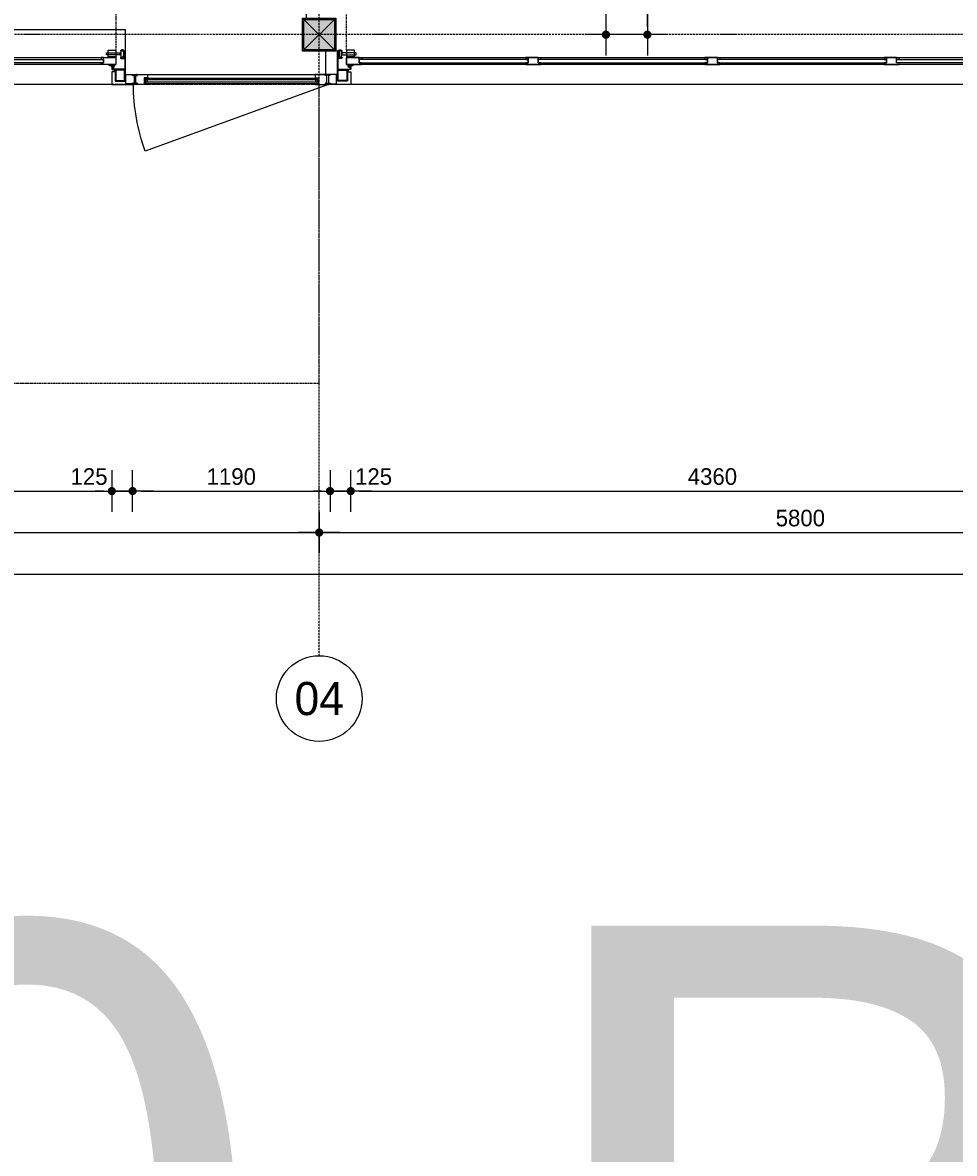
# Model space of a CAD drawing. Header units: millimetres. Extents: x -297000 to 504135, y -166520 to 252050.
# Tile 317 of 416: x 27937 to 33554, y 2684 to 9498. Entities that reach past the tile are written whole.
import ezdxf
from ezdxf.enums import TextEntityAlignment as Align
from ezdxf.lldxf.tags import DXFTag

# ---------------------------------------------------------------- set-up
doc = ezdxf.new("R2010")
doc.units = ezdxf.units.MM
doc.header["$MEASUREMENT"] = 0
for name, pattern in [('ACAD_ISO10W100', [18, 12, -3, 0, -3]), ('CENTER', [50.8, 31.75, -6.35, 6.35, -6.35]), ('HIDDEN', [0.375, 0.25, -0.125])]:
    doc.linetypes.add(name, pattern=pattern)
doc.layers.get('Defpoints').update_dxf_attribs({"color": 6})
doc.layers.add('000_FRAME_N', color=30, linetype='Continuous', plot=False)
for name, color, linetype in [('010_D0050_D', 1, 'Continuous'), ('040_AXPRI_B', 9, 'CENTER'), ('210_WALEX_E', 2, 'Continuous'), ('210_WALEX_G', 2, 'Continuous'), ('299_CONCR_H', 251, 'Continuous'), ('299_STEEL_G', 3, 'Continuous'), ('310_WINDO_E', 1, 'Continuous'), ('320_DOORS_G', 2, 'Continuous')]:
    doc.layers.add(name, color=color, linetype=linetype)
doc.styles.add('VMX 2 MEDIUM 0', font='unvr55w.TTF', dxfattribs={"height": 2})
doc.styles.add('VMX 2 MEDIUM 50', font='unvr55w.TTF', dxfattribs={"height": 100})
doc.styles.add('VMX 3 BIG 1', font='unvr55w.TTF', dxfattribs={"height": 4})
doc.styles.add('VMX 4 GIANT 50', font='unvr55w.TTF', dxfattribs={"height": 300})
tags = doc.linetypes.add('SMALL', pattern=[0.19, 0.125, -0.065]).pattern_tags.tags
tags[6:7] = [DXFTag(74, 4), DXFTag(75, 0), DXFTag(340, '0'), DXFTag(46, 1.0), DXFTag(50, 0.0), DXFTag(44, 0.0), DXFTag(45, 0.0)]
tags[4:5] = [DXFTag(74, 4), DXFTag(75, 0), DXFTag(340, '0'), DXFTag(46, 1.0), DXFTag(50, 0.0), DXFTag(44, 0.0), DXFTag(45, 0.0)]
doc.dimstyles.new('VMX 50', dxfattribs={"dimscale": 50, "dimtxt": 1, "dimasz": 1, "dimexe": 2, "dimexo": 2, "dimgap": 0.7, "dimtad": 1, "dimdec": 0, "dimdsep": 46, "dimtxsty": 'VMX 2 MEDIUM 50', "dimblk1": 'VMX-DIM-ARROW', "dimblk2": 'VMX-DIM-ARROW', "dimsah": 1, "dimcen": 1, "dimdle": 2, "dimse1": 1, "dimse2": 1, "dimclrd": 256, "dimclre": 256, "dimclrt": 256, "dimadec": 0, "dimazin": 0, "dimtm": 1e-09, "dimtfac": 1, "dimtdec": 0, "dimtmove": 2, "dimatfit": 2, "dimldrblk": 'VMX-DIM-ARROW', "dimfxl": 0, "dimtolj": 2, "dimlwd": -1, "dimarcsym": 0})

# ---------------------------------------------------------------- blocks, each defined once
blk = doc.blocks.new('VMX-DIM-ARROW')
h = blk.add_hatch(color=256)
edge = h.paths.add_edge_path()
edge.add_arc((0, 0), 0.5, 0, 360)
for p, q in [((0, 2.5), (0, -2.5)), ((-2.5, 0), (2.5, 0))]:
    blk.add_line(p, q)
blk = doc.blocks.new('*D42')
at = {"layer": '010_D0050_D'}
blk.add_line((24165, 6675), (28425, 6675), dxfattribs=at)
at = {"layer": 'Defpoints', "color": 0}
for p in [(24115, 9163), (28475, 9125), (28475, 6675)]:
    blk.add_point(p, dxfattribs=at)
at = {"layer": '010_D0050_D', "xscale": 50, "yscale": 50, "zscale": 50, "rotation": 180}
blk.add_blockref('VMX-DIM-ARROW', (24115, 6675), dxfattribs=at)
at = {"layer": '010_D0050_D', "xscale": 50, "yscale": 50, "zscale": 50}
blk.add_blockref('VMX-DIM-ARROW', (28475, 6675), dxfattribs=at)
at = {"layer": '010_D0050_D', "insert": (26295, 6761.9), "char_height": 100, "attachment_point": 5, "style": 'VMX 2 MEDIUM 50'}
blk.add_mtext('\\A2;4360', dxfattribs=at)
blk = doc.blocks.new('*D43')
at = {"layer": '010_D0050_D'}
for p, q in [((28425, 6675), (28375, 6675)), ((28475, 6675), (28600, 6675)), ((28650, 6675), (28700, 6675))]:
    blk.add_line(p, q, dxfattribs=at)
at = {"layer": 'Defpoints', "color": 0}
for p in [(28475, 9125), (28600, 9125), (28600, 6675)]:
    blk.add_point(p, dxfattribs=at)
at = {"layer": '010_D0050_D', "xscale": 50, "yscale": 50, "zscale": 50}
blk.add_blockref('VMX-DIM-ARROW', (28475, 6675), dxfattribs=at)
at = {"layer": '010_D0050_D', "xscale": 50, "yscale": 50, "zscale": 50, "rotation": 180}
blk.add_blockref('VMX-DIM-ARROW', (28600, 6675), dxfattribs=at)
at = {"layer": '010_D0050_D', "insert": (28337.5, 6761.9), "char_height": 100, "attachment_point": 5, "style": 'VMX 2 MEDIUM 50'}
blk.add_mtext('\\A2;125', dxfattribs=at)
blk = doc.blocks.new('*D44')
at = {"layer": '010_D0050_D'}
blk.add_line((28650, 6675), (29740, 6675), dxfattribs=at)
at = {"layer": 'Defpoints', "color": 0}
for p in [(28600, 9125), (29790, 9125), (29790, 6675)]:
    blk.add_point(p, dxfattribs=at)
at = {"layer": '010_D0050_D', "xscale": 50, "yscale": 50, "zscale": 50, "rotation": 180}
blk.add_blockref('VMX-DIM-ARROW', (28600, 6675), dxfattribs=at)
at = {"layer": '010_D0050_D', "xscale": 50, "yscale": 50, "zscale": 50}
blk.add_blockref('VMX-DIM-ARROW', (29790, 6675), dxfattribs=at)
at = {"layer": '010_D0050_D', "insert": (29195, 6761.9), "char_height": 100, "attachment_point": 5, "style": 'VMX 2 MEDIUM 50'}
blk.add_mtext('\\A2;1190', dxfattribs=at)
blk = doc.blocks.new('*D45')
at = {"layer": '010_D0050_D'}
for p, q in [((29740, 6675), (29690, 6675)), ((29790, 6675), (29915, 6675)), ((29965, 6675), (30015, 6675))]:
    blk.add_line(p, q, dxfattribs=at)
at = {"layer": 'Defpoints', "color": 0}
for p in [(29915, 9163), (29790, 9125), (29915, 6675)]:
    blk.add_point(p, dxfattribs=at)
at = {"layer": '010_D0050_D', "xscale": 50, "yscale": 50, "zscale": 50}
blk.add_blockref('VMX-DIM-ARROW', (29790, 6675), dxfattribs=at)
at = {"layer": '010_D0050_D', "xscale": 50, "yscale": 50, "zscale": 50, "rotation": 180}
blk.add_blockref('VMX-DIM-ARROW', (29915, 6675), dxfattribs=at)
at = {"layer": '010_D0050_D', "insert": (30052.5, 6761.9), "char_height": 100, "attachment_point": 5, "style": 'VMX 2 MEDIUM 50'}
blk.add_mtext('\\A2;125', dxfattribs=at)
blk = doc.blocks.new('*D46')
at = {"layer": '010_D0050_D'}
blk.add_line((29965, 6675), (34225, 6675), dxfattribs=at)
at = {"layer": 'Defpoints', "color": 0}
for p in [(29915, 9163), (34275, 9163), (34275, 6675)]:
    blk.add_point(p, dxfattribs=at)
at = {"layer": '010_D0050_D', "xscale": 50, "yscale": 50, "zscale": 50, "rotation": 180}
blk.add_blockref('VMX-DIM-ARROW', (29915, 6675), dxfattribs=at)
at = {"layer": '010_D0050_D', "xscale": 50, "yscale": 50, "zscale": 50}
blk.add_blockref('VMX-DIM-ARROW', (34275, 6675), dxfattribs=at)
at = {"layer": '010_D0050_D', "insert": (32095, 6761.9), "char_height": 100, "attachment_point": 5, "style": 'VMX 2 MEDIUM 50'}
blk.add_mtext('\\A2;4360', dxfattribs=at)
blk = doc.blocks.new('*D210')
at = {"layer": '010_D0050_D'}
blk.add_line((31452.9, 10695), (31452.9, 9475), dxfattribs=at)
at = {"layer": 'Defpoints', "color": 0}
for p in [(29775, 10745), (29725, 9425), (31452.9, 9425)]:
    blk.add_point(p, dxfattribs=at)
at = {"layer": '010_D0050_D', "xscale": 50, "yscale": 50, "zscale": 50}
for p, rotation in [((31452.9, 10745), 89.99851702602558), ((31452.9, 9425), 269.9985170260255)]:
    blk.add_blockref('VMX-DIM-ARROW', p, dxfattribs=dict(at, rotation=rotation))
at = {"layer": '010_D0050_D', "insert": (31366, 10085), "char_height": 100, "attachment_point": 5, "rotation": 89.99852, "style": 'VMX 2 MEDIUM 50'}
blk.add_mtext('\\A2;1320', dxfattribs=at)
blk = doc.blocks.new('*D219')
at = {"layer": '010_D0050_D'}
blk.add_line((31702.9, 9475), (31702.9, 32575), dxfattribs=at)
at = {"layer": 'Defpoints', "color": 0}
for p in [(29725, 32625), (31702.9, 32625), (29725, 9425)]:
    blk.add_point(p, dxfattribs=at)
at = {"layer": '010_D0050_D', "xscale": 50, "yscale": 50, "zscale": 50}
for p, rotation in [((31702.9, 32625), 90), ((31702.9, 9425), 270)]:
    blk.add_blockref('VMX-DIM-ARROW', p, dxfattribs=dict(at, rotation=rotation))
at = {"layer": '010_D0050_D', "insert": (31616.1, 21025), "char_height": 100, "attachment_point": 5, "rotation": 90, "style": 'VMX 2 MEDIUM 50'}
blk.add_mtext('\\A2;23200', dxfattribs=at)
blk = doc.blocks.new('VMX GRID')
at = {"linetype": 'Continuous'}
blk.add_circle((0, 0), 4.5, dxfattribs=at)
at = {"style": 'VMX 2 MEDIUM 0'}
blk.add_attdef('00', text='', height=2, dxfattribs=at).set_placement((0, 0), align=Align.MIDDLE_CENTER)
blk = doc.blocks.new('GRID01')
at = {"layer": '040_AXPRI_B', "linetype": 'ACAD_ISO10W100'}
for p, q in [((-5800, -3742), (-5800, 26942)), ((3742, 0), (-26942, 0))]:
    blk.add_line(p, q, dxfattribs=at)
at = {"layer": '040_AXPRI_B', "ltscale": 2}
ref = blk.add_blockref('VMX GRID', (-5800, -4000), dxfattribs=dict(at, xscale=57.34400000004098, yscale=57.34399999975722, zscale=57.34400000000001))
ref.add_attrib('00', '04', dxfattribs={"layer": '0', "height": 200, "style": 'VMX 3 BIG 1'}).set_placement((-5800, -4000), align=Align.MIDDLE_CENTER)
blk = doc.blocks.new('SEGMENTDEUR_plg')
at = {"layer": '210_WALEX_E', "color": 8, "linetype": 'SMALL', "ltscale": 25}
blk.add_lwpolyline([(4550, 200), (190, 200)], dxfattribs=at)
at = {"layer": '210_WALEX_E', "color": 8, "linetype": 'HIDDEN', "ltscale": 25}
blk.add_lwpolyline([(165, -7), (165, -3270), (4575, -3270), (4575, -7)], dxfattribs=at)
at = {"layer": '210_WALEX_G', "ltscale": 20}
for points in [[(175, 110), (175, 125), (190, 125), (190, 200), (65, 200)], [(4565, 110), (4565, 125), (4550, 125), (4550, 200), (4675, 200)]]:
    blk.add_lwpolyline(points, dxfattribs=at)
at = {"layer": '299_STEEL_G'}
for points in [[(114, 110), (166, 110, 0.414214), (170, 114), (170, 176, 0.414214), (166, 180), (114, 180, 0.414214), (110, 176), (110, 114, 0.414214)], [(4626, 110), (4574, 110, -0.414214), (4570, 114), (4570, 176, -0.414214), (4574, 180), (4626, 180, -0.414214), (4630, 176), (4630, 114, -0.414214)]]:
    blk.add_lwpolyline(points, format="xyb", close=True, dxfattribs=at)
for points in [[(114, 114), (166, 114), (166, 176), (114, 176)], [(4626, 114), (4574, 114), (4574, 176), (4626, 176)]]:
    blk.add_lwpolyline(points, close=True, dxfattribs=at)
at = {"layer": '320_DOORS_G'}
for points in [[(186.6, 95), (187.9, 95.3), (189.3, 96.2), (189.9, 97.5), (190, 98.4), (190, 106.6), (189.7, 107.9), (188.8, 109.3), (187.5, 109.8), (186.6, 110), (113.4, 110), (112.1, 109.7), (110.7, 108.8), (110.2, 107.5), (110, 106.6), (110, -4), (111.9, -4), (111.9, 106.6), (111.9, 106.9), (112.5, 107.8), (113.4, 108.1), (186.6, 108.1), (186.9, 108.1), (187.8, 107.5), (188.1, 106.6), (188.1, 98.4), (188.1, 98.1), (187.5, 97.2), (186.6, 96.9), (178.9, 96.9), (177.6, 96.6), (176.2, 95.7), (175.3, 94.4), (175.2, 91.9), (175.5, 90.6), (176.4, 89.2), (177.7, 88.3), (178.9, 88.2), (185.4, 88.2), (185.4, 90.1), (178.9, 90.1), (178.3, 90.3), (177.4, 91), (177.1, 91.9), (177.3, 93.8), (178, 94.7), (178.9, 95)], [(4553.4, 95), (4552.1, 95.3), (4550.7, 96.2), (4550.1, 97.5), (4550, 98.4), (4550, 106.6), (4550.3, 107.9), (4551.2, 109.3), (4552.5, 109.8), (4553.4, 110), (4626.6, 110), (4627.9, 109.7), (4629.3, 108.8), (4629.8, 107.5), (4630, 106.6), (4630, -4), (4628.1, -4), (4628.1, 106.6), (4628.1, 106.9), (4627.5, 107.8), (4626.6, 108.1), (4553.4, 108.1), (4553.1, 108.1), (4552.2, 107.5), (4551.9, 106.6), (4551.9, 98.4), (4551.9, 98.1), (4552.5, 97.2), (4553.4, 96.9), (4561.1, 96.9), (4562.4, 96.6), (4563.8, 95.7), (4564.7, 94.4), (4564.8, 91.9), (4564.5, 90.6), (4563.6, 89.2), (4562.3, 88.3), (4561.1, 88.2), (4554.6, 88.2), (4554.6, 90.1), (4561.1, 90.1), (4561.7, 90.3), (4562.6, 91), (4562.9, 91.9), (4562.7, 93.8), (4562, 94.7), (4561.1, 95)], [(111.9, 10.1), (111.9, 10.1), (112.4, 7.8), (113, 6), (118.8, -4.7), (120.5, -6.8), (122.6, -8.2), (124.7, -8.8), (125.4, -8.8), (128.4, -8.8), (130.5, -8.5), (132.6, -7.4), (134.5, -5.6), (135, -4.9), (138.3, 1.4), (136.9, 2.1), (133.6, -4.1), (133.6, -4.3), (132, -6.1), (130.2, -7), (128.4, -7.3), (125.4, -7.3), (125.3, -7.3), (123.5, -7), (121.7, -5.9), (120.2, -4.1), (114.3, 6.8), (113.7, 8.1), (113.4, 10.1), (113.4, 40), (113.4, 40.3), (114, 41.2), (114.9, 41.5), (134.4, 41.5), (134.7, 41.5), (135.6, 40.9), (135.9, 40), (135.9, 36), (137.4, 36), (137.4, 40), (137.1, 41.2), (136.2, 42.4), (135, 43), (134.4, 43), (114.9, 43), (113.7, 42.7), (112.5, 41.8), (111.9, 40.6), (111.9, 40)], [(240, 38), (255, 38), (255, 50), (240, 50)], [(1260, 38), (1245, 38), (1245, 50), (1260, 50)], [(1320, 38), (1335, 38), (1335, 50), (1320, 50)], [(2340, 38), (2325, 38), (2325, 50), (2340, 50)], [(2400, 38), (2415, 38), (2415, 50), (2400, 50)], [(3420, 38), (3405, 38), (3405, 50), (3420, 50)], [(3480, 38), (3495, 38), (3495, 50), (3480, 50)], [(4500, 38), (4485, 38), (4485, 50), (4500, 50)], [(4628.1, 10.1), (4628.1, 10.1), (4627.6, 7.8), (4627, 6), (4621.2, -4.7), (4619.5, -6.8), (4617.4, -8.2), (4615.3, -8.8), (4614.6, -8.8), (4611.6, -8.8), (4609.5, -8.5), (4607.4, -7.4), (4605.5, -5.6), (4605, -4.9), (4601.7, 1.4), (4603.1, 2.1), (4606.4, -4.1), (4606.4, -4.3), (4608, -6.1), (4609.8, -7), (4611.6, -7.3), (4614.6, -7.3), (4614.7, -7.3), (4616.5, -7), (4618.3, -5.9), (4619.8, -4.1), (4625.7, 6.8), (4626.3, 8.1), (4626.6, 10.1), (4626.6, 40), (4626.6, 40.3), (4626, 41.2), (4625.1, 41.5), (4605.6, 41.5), (4605.3, 41.5), (4604.4, 40.9), (4604.1, 40), (4604.1, 36), (4602.6, 36), (4602.6, 40), (4602.9, 41.2), (4603.8, 42.4), (4605, 43), (4605.6, 43), (4625.1, 43), (4626.3, 42.7), (4627.5, 41.8), (4628.1, 40.6), (4628.1, 40)]]:
    blk.add_lwpolyline(points, close=True, dxfattribs=at)
at = {"layer": '320_DOORS_G', "color": 1}
for points in [[(165, 38), (4575, 38), (4575, 80), (165, 80), (165, 38)], [(221.9, 21), (221.9, 10), (136.9, 10), (136.9, 21), (221.9, 21)], [(4518.1, 21), (4518.1, 10), (4603.1, 10), (4603.1, 21), (4518.1, 21)]]:
    blk.add_lwpolyline(points, dxfattribs=at)
at = {"layer": '320_DOORS_G'}
for points in [[(165, 38), (165, 80), (255, 80), (255, 70), (240, 70), (240, 38), (165, 38)], [(240, 70), (1260, 70), (1260, 50), (240, 50), (240, 70)], [(1260, 38), (1260, 70), (1245, 70), (1245, 80), (1335, 80), (1335, 70), (1320, 70), (1320, 38), (1260, 38)], [(1320, 70), (2340, 70), (2340, 50), (1320, 50), (1320, 70)], [(2340, 38), (2340, 70), (2325, 70), (2325, 80), (2415, 80), (2415, 70), (2400, 70), (2400, 38), (2340, 38)], [(2400, 70), (3420, 70), (3420, 50), (2400, 50), (2400, 70)], [(3420, 38), (3420, 70), (3405, 70), (3405, 80), (3495, 80), (3495, 70), (3480, 70), (3480, 38), (3420, 38)], [(4500, 70), (3480, 70), (3480, 50), (4500, 50), (4500, 70)], [(4575, 38), (4575, 80), (4485, 80), (4485, 70), (4500, 70), (4500, 38), (4575, 38)]]:
    blk.add_lwpolyline(points, dxfattribs=at)
at = {"layer": '320_DOORS_G', "color": 1}
for points in [[(212.2, 33), (165, 33), (165, 38), (212.2, 38)], [(212.2, -7), (165, -7), (165, 33), (212.2, 33)], [(4527.8, 33), (4575, 33), (4575, 38), (4527.8, 38)], [(4527.8, -7), (4575, -7), (4575, 33), (4527.8, 33)]]:
    blk.add_lwpolyline(points, close=True, dxfattribs=at)
for points in [[(171.6, 85.6), (171.6, 85.6), (171.9, 86.4), (171.9, 86.4)], [(171.9, 84.9), (171.9, 84.9), (171.6, 85.6), (171.6, 85.6)], [(171.9, 86.4), (171.9, 86.4), (173.8, 88.2), (173.8, 88.2)], [(172.6, 84.6), (172.6, 84.6), (171.9, 84.9), (171.9, 84.9)], [(180.7, 84.3), (180.7, 84.3), (172.6, 84.6), (172.6, 84.6)], [(173.8, 88.2), (173.8, 88.2), (174, 88.3), (174, 88.3)], [(174, 88.3), (174, 88.3), (174.7, 88.5), (174.7, 88.5)], [(174.7, 88.5), (174.7, 88.5), (175.5, 88), (175.5, 88)], [(175.5, 88), (175.5, 88), (177, 86.7), (177, 86.7)], [(177, 86.7), (177, 86.7), (177.3, 86.5), (177.3, 86.5)], [(177.3, 86.5), (177.3, 86.5), (185.8, 86.5), (185.8, 86.5)], [(180, 93.2), (180, 93.2), (181.6, 94), (181.6, 94)], [(180, 92), (180, 92), (180, 93.2), (180, 93.2)], [(181.5, 91.3), (181.5, 91.3), (180, 92), (180, 92)], [(188.4, 84.4), (188.4, 84.4), (180.7, 84.3), (180.7, 84.3)], [(186.7, 91.3), (186.7, 91.3), (181.5, 91.3), (181.5, 91.3)], [(181.6, 94), (181.6, 94), (186.4, 94), (186.4, 94)], [(185.8, 86.5), (185.8, 86.5), (187.3, 86.8), (187.3, 86.8)], [(186.4, 94), (189, 94.1), (190, 95), (190, 95)], [(187.3, 90.6), (187.3, 90.6), (186.7, 91.3), (186.7, 91.3)], [(187.3, 86.8), (187.3, 86.8), (187.3, 90.6), (187.3, 90.6)], [(190, 84.7), (190, 84.7), (188.4, 84.4), (188.4, 84.4)], [(190, 95), (190, 95), (190, 92.6), (190, 92.6)], [(190, 92.6), (190, 92.6), (190.3, 91.4), (190.3, 91.4)], [(190.2, 87.6), (190.2, 87.6), (190, 87.3), (190, 87.3)], [(190, 87.3), (190, 87.3), (190, 84.7), (190, 84.7)], [(190.9, 87.9), (190.9, 87.9), (190.2, 87.6), (190.2, 87.6)], [(190.3, 91.4), (190.3, 91.4), (191.2, 90.5), (191.2, 90.5)], [(192.2, 87.8), (192.2, 87.8), (190.9, 87.9), (190.9, 87.9)], [(191.2, 90.5), (191.2, 90.5), (191.6, 90.3), (191.6, 90.3)], [(191.6, 90.3), (191.6, 90.3), (196.9, 88.7), (196.9, 88.7)], [(197, 86.7), (197, 86.7), (192.2, 87.8), (192.2, 87.8)], [(196.9, 88.7), (196.9, 88.7), (202.1, 86.3), (202.1, 86.3)], [(201.8, 85), (201.8, 85), (197, 86.7), (197, 86.7)], [(206.6, 82.4), (206.6, 82.4), (201.8, 85), (201.8, 85)], [(202.1, 86.3), (202.1, 86.3), (207.4, 83), (207.4, 83)], [(207.4, 83), (207.4, 83), (206.6, 82.4), (206.6, 82.4)], [(4529.9, 82.4), (4529.9, 82.4), (4538.2, 85), (4538.2, 85)], [(4532.6, 83), (4532.6, 83), (4529.9, 82.4), (4529.9, 82.4)], [(4537.9, 86.3), (4537.9, 86.3), (4532.6, 83), (4532.6, 83)], [(4543.1, 88.7), (4543.1, 88.7), (4537.9, 86.3), (4537.9, 86.3)], [(4538.2, 85), (4538.2, 85), (4543, 86.7), (4543, 86.7)], [(4543, 86.7), (4543, 86.7), (4547.8, 87.8), (4547.8, 87.8)], [(4548.4, 90.3), (4548.4, 90.3), (4543.1, 88.7), (4543.1, 88.7)], [(4547.8, 87.8), (4547.8, 87.8), (4549.1, 87.9), (4549.1, 87.9)], [(4548.8, 90.5), (4548.8, 90.5), (4548.4, 90.3), (4548.4, 90.3)], [(4549.7, 91.4), (4549.7, 91.4), (4548.8, 90.5), (4548.8, 90.5)], [(4549.1, 87.9), (4549.1, 87.9), (4549.8, 87.6), (4549.8, 87.6)], [(4550, 92.6), (4550, 92.6), (4549.7, 91.4), (4549.7, 91.4)], [(4549.8, 87.6), (4549.8, 87.6), (4550, 87.3), (4550, 87.3)], [(4553.6, 94), (4551, 94.1), (4550, 95), (4550, 95)], [(4550, 95), (4550, 95), (4550, 92.6), (4550, 92.6)], [(4550, 87.3), (4550, 87.3), (4550, 84.7), (4550, 84.7)], [(4550, 84.7), (4550, 84.7), (4551.6, 84.4), (4551.6, 84.4)], [(4551.6, 84.4), (4551.6, 84.4), (4559.3, 84.3), (4559.3, 84.3)], [(4552.7, 90.6), (4552.7, 90.6), (4553.3, 91.3), (4553.3, 91.3)], [(4552.7, 86.8), (4552.7, 86.8), (4552.7, 90.6), (4552.7, 90.6)], [(4554.2, 86.5), (4554.2, 86.5), (4552.7, 86.8), (4552.7, 86.8)], [(4553.3, 91.3), (4553.3, 91.3), (4558.5, 91.3), (4558.5, 91.3)], [(4558.4, 94), (4558.4, 94), (4553.6, 94), (4553.6, 94)], [(4562.7, 86.5), (4562.7, 86.5), (4554.2, 86.5), (4554.2, 86.5)], [(4560, 93.2), (4560, 93.2), (4558.4, 94), (4558.4, 94)], [(4558.5, 91.3), (4558.5, 91.3), (4560, 92), (4560, 92)], [(4559.3, 84.3), (4559.3, 84.3), (4567.4, 84.6), (4567.4, 84.6)], [(4560, 92), (4560, 92), (4560, 93.2), (4560, 93.2)], [(4563, 86.7), (4563, 86.7), (4562.7, 86.5), (4562.7, 86.5)], [(4564.5, 88), (4564.5, 88), (4563, 86.7), (4563, 86.7)], [(4565.3, 88.5), (4565.3, 88.5), (4564.5, 88), (4564.5, 88)], [(4566, 88.3), (4566, 88.3), (4565.3, 88.5), (4565.3, 88.5)], [(4566.2, 88.2), (4566.2, 88.2), (4566, 88.3), (4566, 88.3)], [(4568.1, 86.4), (4568.1, 86.4), (4566.2, 88.2), (4566.2, 88.2)], [(4567.4, 84.6), (4567.4, 84.6), (4568.1, 84.9), (4568.1, 84.9)], [(4568.4, 85.6), (4568.4, 85.6), (4568.1, 86.4), (4568.1, 86.4)], [(4568.1, 84.9), (4568.1, 84.9), (4568.4, 85.6), (4568.4, 85.6)]]:
    blk.add_open_spline(points, degree=3, dxfattribs=at)
for points, knots in [([(133.3, 30.3), (133.3, 32.4), (132.2, 34.4), (130.4, 35.4), (128.6, 36.4), (126.4, 36.4), (124.6, 35.4), (122.7, 34.4), (121.6, 32.4), (121.6, 30.3), (121.6, 30.3), (121.3, 29.3), (121.3, 29.3), (120.5, 26.6), (120.1, 23.8), (119.9, 21), (119.8, 17.1), (119.8, 13.8), (119.9, 10), (120.1, 7.1), (120.5, 4.4), (121.3, 1.7), (121.3, 1.7), (121.6, 0.7), (121.6, 0.7), (121.6, -1.4), (122.7, -3.4), (124.6, -4.4), (126.4, -5.4), (128.6, -5.4), (130.4, -4.4), (132.2, -3.4), (133.3, -1.4), (133.3, 0.7), (133.3, 0.7), (133.3, 30.3), (133.3, 30.3)], [0, 0, 0, 0, 1, 1, 1, 2, 2, 2, 3, 3, 3, 4, 4, 4, 5, 5, 5, 6, 6, 6, 7, 7, 7, 8, 8, 8, 9, 9, 9, 10, 10, 10, 11, 11, 11, 12, 12, 12, 12]), ([(133.3, 25.4), (133.3, 24.9), (133.5, 24.5), (133.8, 24.1), (134.2, 23.8), (134.6, 23.6), (135.1, 23.6), (135.1, 23.6), (136, 23.6), (136, 23.6), (136.3, 23.6), (136.5, 23.5), (136.7, 23.3), (136.8, 23.2), (136.9, 22.9), (136.9, 22.7), (136.9, 22.7), (136.9, 8.3), (136.9, 8.3), (136.9, 8.1), (136.8, 7.8), (136.7, 7.7), (136.5, 7.5), (136.3, 7.4), (136, 7.4), (136, 7.4), (135.1, 7.4), (135.1, 7.4), (134.6, 7.4), (134.2, 7.2), (133.8, 6.9), (133.5, 6.5), (133.3, 6.1), (133.3, 5.6)], [0, 0, 0, 0, 1, 1, 1, 2, 2, 2, 3, 3, 3, 4, 4, 4, 5, 5, 5, 6, 6, 6, 7, 7, 7, 8, 8, 8, 9, 9, 9, 10, 10, 10, 11, 11, 11, 11]), ([(4606.7, 25.4), (4606.7, 24.9), (4606.5, 24.5), (4606.2, 24.1), (4605.8, 23.8), (4605.4, 23.6), (4604.9, 23.6), (4604.9, 23.6), (4604, 23.6), (4604, 23.6), (4603.7, 23.6), (4603.5, 23.5), (4603.3, 23.3), (4603.2, 23.2), (4603.1, 22.9), (4603.1, 22.7), (4603.1, 22.7), (4603.1, 8.3), (4603.1, 8.3), (4603.1, 8.1), (4603.2, 7.8), (4603.3, 7.7), (4603.5, 7.5), (4603.7, 7.4), (4604, 7.4), (4604, 7.4), (4604.9, 7.4), (4604.9, 7.4), (4605.4, 7.4), (4605.8, 7.2), (4606.2, 6.9), (4606.5, 6.5), (4606.7, 6.1), (4606.7, 5.6)], [0, 0, 0, 0, 1, 1, 1, 2, 2, 2, 3, 3, 3, 4, 4, 4, 5, 5, 5, 6, 6, 6, 7, 7, 7, 8, 8, 8, 9, 9, 9, 10, 10, 10, 11, 11, 11, 11]), ([(4606.7, 30.3), (4606.7, 32.4), (4607.8, 34.4), (4609.6, 35.4), (4611.4, 36.4), (4613.6, 36.4), (4615.4, 35.4), (4617.3, 34.4), (4618.4, 32.4), (4618.4, 30.3), (4618.4, 30.3), (4618.7, 29.3), (4618.7, 29.3), (4619.5, 26.6), (4619.9, 23.8), (4620.1, 21), (4620.2, 17.1), (4620.2, 13.8), (4620.1, 10), (4619.9, 7.1), (4619.5, 4.4), (4618.7, 1.7), (4618.7, 1.7), (4618.4, 0.7), (4618.4, 0.7), (4618.4, -1.4), (4617.3, -3.4), (4615.4, -4.4), (4613.6, -5.4), (4611.4, -5.4), (4609.6, -4.4), (4607.8, -3.4), (4606.7, -1.4), (4606.7, 0.7), (4606.7, 0.7), (4606.7, 30.3), (4606.7, 30.3)], [0, 0, 0, 0, 1, 1, 1, 2, 2, 2, 3, 3, 3, 4, 4, 4, 5, 5, 5, 6, 6, 6, 7, 7, 7, 8, 8, 8, 9, 9, 9, 10, 10, 10, 11, 11, 11, 12, 12, 12, 12])]:
    blk.add_open_spline(points, degree=3, knots=knots, dxfattribs=at)
blk = doc.blocks.new('K200x200x8+BETON')
at = {"layer": '299_CONCR_H'}
h = blk.add_hatch(color=256, dxfattribs=at)
edge = h.paths.add_edge_path()
edge.add_line((-92, -84), (-92, 84))
edge.add_arc((-84, 84), 8, 90, 180, ccw=False)
edge.add_line((-84, 92), (84, 92))
edge.add_arc((84, 84), 8, 0, 90, ccw=False)
edge.add_line((92, 84), (92, -84))
edge.add_arc((84, -84), 8, -90, 0, ccw=False)
edge.add_line((84, -92), (-84, -92))
edge.add_arc((-84, -84), 8, 180, 270, ccw=False)
at = {"layer": '299_STEEL_G'}
for points in [[(-100, -88), (-100, 88, -0.414214), (-88, 100), (88, 100, -0.414214), (100, 88), (100, -88, -0.414214), (88, -100), (-88, -100, -0.414214)], [(-92, -84), (-92, 84, -0.414214), (-84, 92), (84, 92, -0.414214), (92, 84), (92, -84, -0.414214), (84, -92), (-84, -92, -0.414214)]]:
    blk.add_lwpolyline(points, format="xyb", close=True, dxfattribs=at)
at = {"layer": 'Defpoints'}
blk.add_lwpolyline([(-100, 100), (100, 100), (100, -100), (-100, -100)], close=True, dxfattribs=at)
for points in [[(100, -100), (-100, 100)], [(100, 100), (-100, -100)]]:
    blk.add_lwpolyline(points, dxfattribs=at)
blk = doc.blocks.new('ALCOA_deur')
at = {"layer": '310_WINDO_E', "color": 2}
for p, q in [((0, 27), (0.2, 27.7)), ((0.2, 27.7), (0.8, 28.3)), ((0.8, 28.3), (1.5, 28.5)), ((38.5, 28.5), (1.5, 28.5)), ((39.3, 28.3), (38.5, 28.5)), ((39.8, 27.7), (39.3, 28.3)), ((40, 27), (39.8, 27.7)), ((40, 24.5), (40, 27)), ((48.5, 24.5), (40, 24.5)), ((45, 30), (45.2, 30.7)), ((45, 30), (45.2, 29.3)), ((45.2, 30.7), (45.8, 31.3)), ((45.2, 29.3), (45.8, 28.7)), ((45.8, 31.3), (46.5, 31.5)), ((45.8, 28.7), (46.5, 28.5)), ((60, 31.5), (46.5, 31.5)), ((46.5, 28.5), (68, 28.5)), ((48.5, 24.5), (49.3, 24.3)), ((49.3, 24.3), (49.8, 23.7)), ((49.8, 23.7), (50, 23)), ((50, -20), (50, 23)), ((78.9, 31.5), (60, 31.5)), ((60.2, 23.7), (60, 23)), ((60, 23), (60, -20)), ((60.8, 24.3), (60.2, 23.7)), ((61.5, 24.5), (60.8, 24.3)), ((68, 24.5), (61.5, 24.5)), ((69, 28.2), (68, 28.5)), ((68, 24.5), (69, 24.8)), ((69.7, 27.5), (69, 28.2)), ((69, 24.8), (69.7, 25.5)), ((70, 26.5), (69.7, 27.5)), ((69.7, 25.5), (70, 26.5)), ((131, 31.5), (78.9, 31.5)), ((110, 28.5), (131, 28.5)), ((110, -8.5), (110, 28.5)), ((131.8, 31.3), (131, 31.5)), ((131.8, 28.7), (131, 28.5)), ((132.3, 30.7), (131.8, 31.3)), ((132.3, 29.3), (131.8, 28.7)), ((132.5, 30), (132.3, 30.7)), ((132.5, 30), (132.3, 29.3)), ((1137.5, 30), (1137.7, 30.7)), ((1137.5, 30), (1137.7, 29.2)), ((1137.7, 30.7), (1138.2, 31.3)), ((1137.7, 29.2), (1138.2, 28.7)), ((1138.2, 31.3), (1139, 31.5)), ((1138.2, 28.7), (1139, 28.5)), ((1139, 31.5), (1191.1, 31.5)), ((1160, 28.5), (1139, 28.5)), ((1160, -8.5), (1160, 28.5)), ((1191.1, 31.5), (1210, 31.5)), ((1200, 26.5), (1200.3, 27.5)), ((1200.3, 25.5), (1200, 26.5)), ((1200.3, 27.5), (1201, 28.2)), ((1201, 24.7), (1200.3, 25.5)), ((1201, 28.2), (1202, 28.5)), ((1202, 24.5), (1201, 24.7)), ((1223.5, 28.5), (1202, 28.5)), ((1202, 24.5), (1208.5, 24.5)), ((1208.5, 24.5), (1209.2, 24.3)), ((1209.2, 24.3), (1209.8, 23.7)), ((1209.8, 23.7), (1210, 23)), ((1210, 31.5), (1223.5, 31.5)), ((1210, 23), (1210, -20)), ((1220.2, 23.7), (1220, 23)), ((1220, -20), (1220, 23)), ((1220.7, 24.3), (1220.2, 23.7)), ((1221.5, 24.5), (1220.7, 24.3)), ((1221.5, 24.5), (1230, 24.5)), ((1224.2, 31.3), (1223.5, 31.5)), ((1224.2, 28.7), (1223.5, 28.5)), ((1224.8, 30.7), (1224.2, 31.3)), ((1224.8, 29.2), (1224.2, 28.7)), ((1225, 30), (1224.8, 30.7)), ((1225, 30), (1224.8, 29.2)), ((1230, 27), (1230.2, 27.7)), ((1230, 24.5), (1230, 27)), ((1230.2, 27.7), (1230.7, 28.3)), ((1230.7, 28.3), (1231.5, 28.5)), ((1231.5, 28.5), (1268.5, 28.5)), ((1269.2, 28.3), (1268.5, 28.5)), ((1269.8, 27.7), (1269.2, 28.3)), ((1270, 27), (1269.8, 27.7)), ((40.3, -22.5), (40, -23.5)), ((40, -23.5), (40.3, -24.5)), ((41, -21.8), (40.3, -22.5)), ((40.3, -24.5), (41, -25.2)), ((42, -21.5), (41, -21.8)), ((41, -25.2), (42, -25.5)), ((42, -21.5), (48.5, -21.5)), ((63.5, -25.5), (42, -25.5)), ((48.5, -25.5), (42.8, -25.5)), ((48.5, -21.5), (49.2, -21.3)), ((49.2, -21.3), (49.8, -20.8)), ((49.8, -20.8), (50, -20)), ((50, -25.5), (63.5, -25.5)), ((60, -20), (60.2, -20.7)), ((60.2, -20.7), (60.8, -21.3)), ((60.8, -21.3), (61.5, -21.5)), ((61.5, -21.5), (70, -21.5)), ((64.2, -25.7), (63.5, -25.5)), ((64.2, -28.3), (63.5, -28.5)), ((64.8, -26.3), (64.2, -25.7)), ((64.8, -27.7), (64.2, -28.3)), ((65, -27), (64.8, -26.3)), ((65, -27), (64.8, -27.7)), ((70, -21.5), (70, -27)), ((70, -27), (70.2, -27.7)), ((70.2, -27.7), (70.8, -28.3)), ((70.8, -28.3), (71.5, -28.5)), ((71.5, -28.5), (128.7, -28.5)), ((128.7, -8.5), (110, -8.5)), ((129.4, -8.7), (128.7, -8.5)), ((128.7, -28.5), (129.4, -28.3)), ((129.8, -9.1), (129.4, -8.7)), ((129.4, -28.3), (129.8, -27.9)), ((130, -9.8), (129.8, -9.1)), ((129.8, -27.9), (130, -27.2)), ((130, -27.2), (130, -9.8)), ((1140, -9.8), (1140.2, -9.2)), ((1140, -27.2), (1140, -9.8)), ((1140.2, -27.9), (1140, -27.2)), ((1140.2, -9.2), (1140.6, -8.7)), ((1140.6, -28.3), (1140.2, -27.9)), ((1140.6, -8.7), (1141.3, -8.5)), ((1141.3, -28.5), (1140.6, -28.3)), ((1141.3, -8.5), (1160, -8.5)), ((1198.5, -28.5), (1141.3, -28.5)), ((1199.2, -28.3), (1198.5, -28.5)), ((1199.8, -27.8), (1199.2, -28.3)), ((1200, -27), (1199.8, -27.8)), ((1208.5, -21.5), (1200, -21.5)), ((1200, -21.5), (1200, -27)), ((1205, -27), (1205.2, -26.3)), ((1205, -27), (1205.2, -27.8)), ((1205.2, -26.3), (1205.8, -25.7)), ((1205.2, -27.8), (1205.8, -28.3)), ((1205.8, -25.7), (1206.5, -25.5)), ((1205.8, -28.3), (1206.5, -28.5)), ((1206.5, -25.5), (1228, -25.5)), ((1220, -25.5), (1206.5, -25.5)), ((1209.2, -21.3), (1208.5, -21.5)), ((1209.8, -20.8), (1209.2, -21.3)), ((1210, -20), (1209.8, -20.8)), ((1220.2, -20.8), (1220, -20)), ((1220.8, -21.3), (1220.2, -20.8)), ((1221.5, -21.5), (1220.8, -21.3)), ((1228, -21.5), (1221.5, -21.5)), ((1221.5, -25.5), (1227.2, -25.5)), ((1228, -21.5), (1229, -21.8)), ((1229, -25.3), (1228, -25.5)), ((1229, -21.8), (1229.7, -22.5)), ((1229.7, -24.5), (1229, -25.3)), ((1229.7, -22.5), (1230, -23.5)), ((1230, -23.5), (1229.7, -24.5))]:
    blk.add_line(p, q, dxfattribs=at)
for points in [[(1225, 30), (116.2, 433.6)], [(0, 27), (0, -27), (0.2, -27.7), (0.7, -28.3), (1.5, -28.5), (63.5, -28.5)], [(1270, 27), (1270, -27), (1269.8, -27.8), (1269.3, -28.3), (1268.5, -28.5), (1206.5, -28.5)]]:
    blk.add_lwpolyline(points, dxfattribs=at)
at = {"layer": '310_WINDO_E'}
for points in [[(1152.8, 26.7), (1152.8, 17.7), (117.2, 17.7), (117.2, 26.7)], [(1152.8, -3.8), (117.2, -3.8), (117.2, 2.2), (1152.8, 2.2)]]:
    blk.add_lwpolyline(points, close=True, dxfattribs=at)
for points in [[(117.2, 2.2), (117.2, 17.7)], [(127.7, 2.2), (127.7, 17.7)], [(1142.3, 2.2), (1142.3, 17.7)], [(1152.8, 2.2), (1152.8, 17.7)]]:
    blk.add_lwpolyline(points, dxfattribs=at)
at = {"layer": '310_WINDO_E', "color": 8}
blk.add_lwpolyline([(128.7, -28.5), (1141.3, -28.5)], dxfattribs=at)
blk.add_arc((1225, 30), 1180, 160, 179.99913, dxfattribs=at)
blk = doc.blocks.new('1006_X-01.00')
at = {"layer": '210_WALEX_E', "color": 8, "linetype": 'HIDDEN', "ltscale": 25}
blk.add_lwpolyline([(17400, -2100), (17400, -300), (5800, -300), (5800, -2100)], close=True, dxfattribs=at)
at = {"layer": '299_CONCR_H', "color": 8}
blk.add_lwpolyline([(17324, 1320), (5948, 1320), (5948, 31.2), (10430, 31.2), (10430, -240), (11639.4, -240), (11639.4, -100), (11500, -100), (11500, 100), (11700, 100), (11700, 31.2), (16230, 31.2), (16230, -240), (17439.4, -240), (17439.4, -100), (17300, -100), (17300, 100), (17324, 100)], close=True, dxfattribs=at)
for name, p in [('GRID01', (23200, 0)), ('K200x200x8+BETON', (17400, 0))]:
    blk.add_blockref(name, p)
at = {"xscale": -1, "rotation": 180}
for name, p in [('SEGMENTDEUR_plg', (11600, -100)), ('SEGMENTDEUR_plg', (17400, -100)), ('ALCOA_deur', (16235, -268.5))]:
    blk.add_blockref(name, p, dxfattribs=at)
blk = doc.blocks.new('*D746')
at = {"layer": '010_D0050_D'}
blk.add_line((29775, 6425), (35475, 6425), dxfattribs=at)
at = {"layer": 'Defpoints', "color": 0}
for p in [(29725, 9425), (35525, 9425), (35525, 6425)]:
    blk.add_point(p, dxfattribs=at)
at = {"layer": '010_D0050_D', "xscale": 50, "yscale": 50, "zscale": 50, "rotation": 180}
blk.add_blockref('VMX-DIM-ARROW', (29725, 6425), dxfattribs=at)
at = {"layer": '010_D0050_D', "xscale": 50, "yscale": 50, "zscale": 50}
blk.add_blockref('VMX-DIM-ARROW', (35525, 6425), dxfattribs=at)
at = {"layer": '010_D0050_D', "insert": (32625, 6511.9), "char_height": 100, "attachment_point": 5, "style": 'VMX 2 MEDIUM 50'}
blk.add_mtext('\\A2;5800', dxfattribs=at)
blk = doc.blocks.new('*D748')
at = {"layer": '010_D0050_D'}
blk.add_line((23975, 6425), (29675, 6425), dxfattribs=at)
at = {"layer": 'Defpoints', "color": 0}
for p in [(23925, 9425), (29725, 9425), (29725, 6425)]:
    blk.add_point(p, dxfattribs=at)
at = {"layer": '010_D0050_D', "xscale": 50, "yscale": 50, "zscale": 50, "rotation": 180}
blk.add_blockref('VMX-DIM-ARROW', (23925, 6425), dxfattribs=at)
at = {"layer": '010_D0050_D', "xscale": 50, "yscale": 50, "zscale": 50}
blk.add_blockref('VMX-DIM-ARROW', (29725, 6425), dxfattribs=at)
at = {"layer": '010_D0050_D', "insert": (26825, 6511.9), "char_height": 100, "attachment_point": 5, "style": 'VMX 2 MEDIUM 50'}
blk.add_mtext('\\A2;5800', dxfattribs=at)
blk = doc.blocks.new('*D750')
at = {"layer": '010_D0050_D'}
blk.add_line((12075, 6175), (35775, 6175), dxfattribs=at)
at = {"layer": 'Defpoints', "color": 0}
for p in [(12025, 9425), (35825, 9425), (35825, 6175)]:
    blk.add_point(p, dxfattribs=at)
at = {"layer": '010_D0050_D', "xscale": 50, "yscale": 50, "zscale": 50, "rotation": 180}
blk.add_blockref('VMX-DIM-ARROW', (12025, 6175), dxfattribs=at)
at = {"layer": '010_D0050_D', "xscale": 50, "yscale": 50, "zscale": 50}
blk.add_blockref('VMX-DIM-ARROW', (35825, 6175), dxfattribs=at)
at = {"layer": '010_D0050_D', "insert": (24272.1, 6261.9), "char_height": 100, "attachment_point": 5, "style": 'VMX 2 MEDIUM 50'}
blk.add_mtext('\\A2;23800', dxfattribs=at)

msp = doc.modelspace()

# ---------------------------------------------------------------- block references
msp.add_blockref('1006_X-01.00', (12325, 9425))

# ---------------------------------------------------------------- texts
at = {"layer": '000_FRAME_N', "insert": (0, 0), "char_height": 4000, "attachment_point": 7, "style": 'VMX 4 GIANT 50'}
msp.add_mtext('A0-01.00-50 BG', dxfattribs=at)

# ---------------------------------------------------------------- dimensions: what is measured, and where the dimension line sits
at = {"layer": '010_D0050_D'}
for base, p1, p2, angle, picture, middle in [((31702.9, 32625), (29725, 9425), (29725, 32625), 90, '*D219', (31616.1, 21025)), ((31452.9, 9425), (29775, 10745), (29725, 9425), 89.99852, '*D210', (31366, 10085))]:
    dim = msp.add_linear_dim(base=base, p1=p1, p2=p2, angle=angle, dimstyle='VMX 50', dxfattribs=at)
    dim.commit()
    dim.dimension.update_dxf_attribs({"geometry": picture, "text_midpoint": middle})
for base, p1, p2, picture, middle in [((35825, 6175), (12025, 9425), (35825, 9425), '*D750', (24272.1, 6261.9)), ((29915, 6675), (29790, 9125), (29915, 9163), '*D45', (30052.5, 6761.9)), ((28600, 6675), (28475, 9125), (28600, 9125), '*D43', (28337.5, 6761.9))]:
    dim = msp.add_linear_dim(base=base, p1=p1, p2=p2, dimstyle='VMX 50', dxfattribs=at)
    dim.commit()
    dim.dimension.update_dxf_attribs({"geometry": picture, "text_midpoint": middle, "dimtype": 160})
for base, p1, p2, picture, middle in [((29725, 6425), (23925, 9425), (29725, 9425), '*D748', (26825, 6511.9)), ((35525, 6425), (29725, 9425), (35525, 9425), '*D746', (32625, 6511.9)), ((28475, 6675), (24115, 9163), (28475, 9125), '*D42', (26295, 6761.9)), ((34275, 6675), (29915, 9163), (34275, 9163), '*D46', (32095, 6761.9)), ((29790, 6675), (28600, 9125), (29790, 9125), '*D44', (29195, 6761.9))]:
    dim = msp.add_linear_dim(base=base, p1=p1, p2=p2, dimstyle='VMX 50', dxfattribs=at)
    dim.commit()
    dim.dimension.update_dxf_attribs({"geometry": picture, "text_midpoint": middle})

doc.saveas('drawing.dxf')
